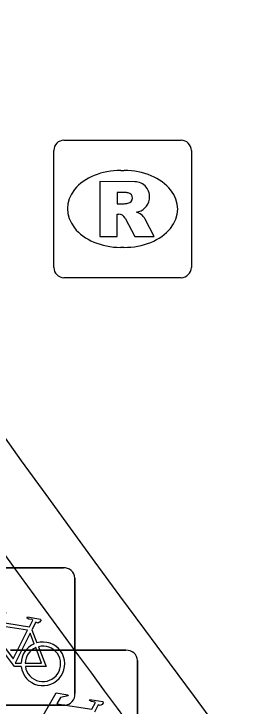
# Model space of a CAD drawing. Extents: x 161087 to 161922, y 382574 to 383873.
# Drawn here: x 161655.19 to 161656.9, y 383123.31 to 383128.35 of the extents above; entities that cross this region are included whole.
import ezdxf

# ---------------------------------------------------------------- set-up
doc = ezdxf.new("R2010")
doc.units = 0
for name, color, linetype in [('IMGEO_Fietsenrek', 7, 'Continuous'), ('IMGEO_Fietspad_gesloten', 7, 'Continuous'), ('IMGEO_Muur', 7, 'Continuous'), ('IMGEO_Rioolput', 7, 'Continuous')]:
    doc.layers.add(name, color=color, linetype=linetype)

msp = doc.modelspace()

# ---------------------------------------------------------------- linework, layer by layer
at = {"layer": 'IMGEO_Fietsenrek'}
for p, q in [((161654.7099, 383124.3165), (161655.5508, 383124.3165)), ((161655.5508, 383124.3165), (161654.7099, 383124.3165)), ((161655.6345, 383124.2421), (161655.6345, 383123.4012)), ((161655.6345, 383123.4012), (161655.6345, 383124.2421)), ((161655.3222, 383123.8662), (161655.3585, 383123.771)), ((161655.1649, 383123.7165), (161656.0058, 383123.7165)), ((161656.0058, 383123.7165), (161655.1649, 383123.7165)), ((161656.0895, 383123.6421), (161656.0895, 383122.8012)), ((161656.0895, 383122.8012), (161656.0895, 383123.6421)), ((161655.5601, 383123.3175), (161654.7192, 383123.3175)), ((161654.7192, 383123.3175), (161655.5601, 383123.3175))]:
    msp.add_line(p, q, dxfattribs=at)
for points in [[(161654.9481, 383123.8432), (161655.0428, 383124.0067), (161655.129, 383123.9929), (161655.1307, 383123.9842), (161655.0746, 383123.9733), (161655.0484, 383123.928), (161655.3036, 383123.8872)], [(161655.3036, 383123.8872), (161655.3286, 383123.936), (161655.3235, 383123.94), (161655.3003, 383123.9437), (161655.2876, 383123.9512), (161655.2866, 383123.9543), (161655.2888, 383123.9589), (161655.3836, 383123.9438), (161655.3859, 383123.9335), (161655.3765, 383123.9211), (161655.3641, 383123.9147), (161655.3496, 383123.9209), (161655.3222, 383123.8662)], [(161655.2907, 383123.862), (161655.0339, 383123.903), (161655.0172, 383123.8742), (161655.1842, 383123.6539), (161655.2907, 383123.862)], [(161655.2438, 383123.5985), (161655.1941, 383123.5986), (161655.0034, 383123.8503), (161654.9844, 383123.8175)], [(161655.3387, 383123.764), (161655.3094, 383123.8408), (161655.2, 383123.6227), (161655.2427, 383123.6226)], [(161655.2727, 383123.6225), (161655.3926, 383123.6223), (161655.3494, 383123.7359)], [(161655.3692, 383123.7428), (161655.4242, 383123.5982), (161655.2741, 383123.5985)], [(161655.4031, 383123.2432), (161655.4978, 383123.4067), (161655.584, 383123.3929), (161655.5857, 383123.3842), (161655.5296, 383123.3733), (161655.5034, 383123.328), (161655.7586, 383123.2872)], [(161655.7586, 383123.2872), (161655.7836, 383123.336), (161655.7785, 383123.34), (161655.7553, 383123.3437), (161655.7426, 383123.3512), (161655.7416, 383123.3543), (161655.7438, 383123.3589), (161655.8386, 383123.3438), (161655.8409, 383123.3335), (161655.8315, 383123.3211), (161655.8191, 383123.3147), (161655.8046, 383123.3209), (161655.7772, 383123.2662)]]:
    msp.add_lwpolyline(points, dxfattribs=at)
for centre, radius, start, end in [((161655.5566, 383124.2388), 0.0779, 2.4484, 94.2845), ((161655.5566, 383124.2388), 0.0779, 2.4484, 94.2845), ((161655.4017, 383123.6179), 0.159, 187.0065, 105.7708), ((161655.4017, 383123.6179), 0.159, 113.3408, 178.3217), ((161655.4017, 383123.6179), 0.129, 113.923, 177.9556), ((161655.4017, 383123.6179), 0.129, 188.6715, 104.5883), ((161656.0116, 383123.6388), 0.0779, 2.4484, 94.2845), ((161656.0116, 383123.6388), 0.0779, 2.4484, 94.2845), ((161655.5568, 383123.3954), 0.0779, 272.4484, 4.2845), ((161655.5568, 383123.3954), 0.0779, 272.4484, 4.2845)]:
    msp.add_arc(centre, radius, start, end, dxfattribs=at)
at = {"layer": 'IMGEO_Fietspad_gesloten'}
msp.add_arc((161903.574, 383310.9254), 304.7483, 215.458951, 217.911932, dxfattribs=at)
at = {"layer": 'IMGEO_Muur'}
for centre, radius, start, end in [((161792.983, 383224.6177), 169.9309, 206.322636, 219.436813), ((161793.0598, 383224.6693), 170.5231, 212.672764, 219.43393)]:
    msp.add_arc(centre, radius, start, end, dxfattribs=at)
at = {"layer": 'IMGEO_Rioolput'}
for p, q in [((161655.5549, 383127.4285), (161656.4071, 383127.4285)), ((161655.4805, 383126.5019), (161655.4805, 383127.3541)), ((161656.4815, 383127.3541), (161656.4815, 383126.5019)), ((161655.9685, 383127.2077), (161655.9935, 383127.2077)), ((161655.9905, 383126.6483), (161655.9656, 383126.6483)), ((161656.4071, 383126.4275), (161655.5549, 383126.4275))]:
    msp.add_line(p, q, dxfattribs=at)
for points in [[(161655.5549, 383127.4285), (161656.4071, 383127.4285)], [(161655.4805, 383126.5019), (161655.4805, 383127.3541)], [(161656.4815, 383127.3541), (161656.4815, 383126.5019)], [(161656.0695, 383127.1259), (161655.8168, 383127.128), (161655.8168, 383126.728)], [(161655.9952, 383127.0472), (161655.9412, 383127.0472), (161655.9412, 383126.9659)], [(161655.9412, 383126.9659), (161655.993, 383126.9659)], [(161655.8168, 383126.728), (161655.9412, 383126.728), (161655.9412, 383126.8905), (161655.952, 383126.8905)], [(161655.9987, 383126.8606), (161656.0702, 383126.728), (161656.2099, 383126.728), (161656.1449, 383126.8542)], [(161656.4071, 383126.4275), (161655.5549, 383126.4275)]]:
    msp.add_lwpolyline(points, dxfattribs=at)
for centre, radius, start, end in [((161655.557, 383127.352), 0.0765, 91.552, 178.448), ((161655.557, 383127.352), 0.0765, 91.552, 178.448), ((161656.405, 383127.352), 0.0765, 1.552, 88.448), ((161656.405, 383127.352), 0.0765, 1.552, 88.448), ((161656.0684, 383127.0164), 0.1095, 350.3612, 89.416), ((161656.0005, 383126.9509), 0.0964, 77.0061, 93.1865), ((161656.0154, 383127.0076), 0.0378, 276.6634, 79.6772), ((161656.066, 383127.0156), 0.1117, 277.5842, 350.9817), ((161655.9772, 383127.1552), 0.1899, 274.7715, 282.9687), ((161656.0505, 383126.8008), 0.1085, 29.5134, 73.7905), ((161655.9508, 383126.8372), 0.0533, 26.0293, 88.6989), ((161655.557, 383126.504), 0.0765, 181.552, 268.448), ((161655.557, 383126.504), 0.0765, 181.552, 268.448), ((161656.405, 383126.504), 0.0765, 271.552, 358.448), ((161656.405, 383126.504), 0.0765, 271.552, 358.448)]:
    msp.add_arc(centre, radius, start, end, dxfattribs=at)
for centre, major_axis, ratio, start_param, end_param in [((161655.967, 383126.928), (-0.3872, 0.002), 0.722429, 4.712389, 7.853982), ((161655.992, 383126.928), (-0.3901, 0.002), 0.717154, 1.570796, 4.712389)]:
    msp.add_ellipse(centre, major_axis=major_axis, ratio=ratio, start_param=start_param, end_param=end_param, dxfattribs=at)

doc.saveas('drawing.dxf')
